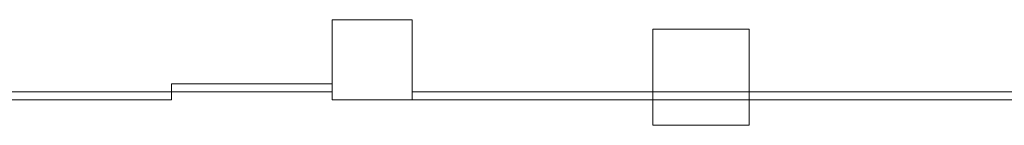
# Model space of a CAD drawing. Header units: feet. Extents: x 8 to 127, y 6 to 90.
# Tile 468 of 538: x 47.492 to 50.56, y 64.023 to 64.352. Entities that reach past the tile are written whole.
import ezdxf

# ---------------------------------------------------------------- set-up
doc = ezdxf.new("R2010")
doc.units = ezdxf.units.FT
doc.header["$MEASUREMENT"] = 0
for name, color, linetype in [('ALV Baixa', 252, 'Continuous'), ('Alvenaria', 7, 'Continuous'), ('FINA', 7, 'Continuous'), ('NO ESPESSURA', 250, 'Continuous')]:
    doc.layers.add(name, color=color, linetype=linetype)

msp = doc.modelspace()

# ---------------------------------------------------------------- linework, layer by layer
at = {"layer": 'ALV Baixa', "lineweight": 5}
for p, q in [((77.2738, 64.127), (48.7152, 64.127)), ((47.9652, 64.102), (38.2652, 64.102)), ((77.2738, 64.102), (48.4652, 64.102))]:
    msp.add_line(p, q, dxfattribs=at)
at = {"layer": 'Alvenaria', "lineweight": 5}
for p, q in [((48.7152, 64.352), (48.4652, 64.352)), ((48.4652, 64.352), (48.4652, 64.102)), ((48.7152, 64.102), (48.7152, 64.352))]:
    msp.add_line(p, q, dxfattribs=at)
at = {"layer": 'FINA', "linetype": 'Continuous', "lineweight": 5}
for p, q in [((49.7651, 64.3227), (49.4651, 64.3227)), ((49.4651, 64.3227), (49.4651, 64.0227)), ((49.7651, 64.0227), (49.7651, 64.3227)), ((49.4651, 64.0227), (49.7651, 64.0227))]:
    msp.add_line(p, q, dxfattribs=at)
at = {"layer": 'NO ESPESSURA', "lineweight": 5}
for p, q in [((47.9652, 64.102), (47.9652, 64.152)), ((48.4652, 64.152), (47.9652, 64.152)), ((48.4652, 64.127), (47.4652, 64.127))]:
    msp.add_line(p, q, dxfattribs=at)

doc.saveas('drawing.dxf')
